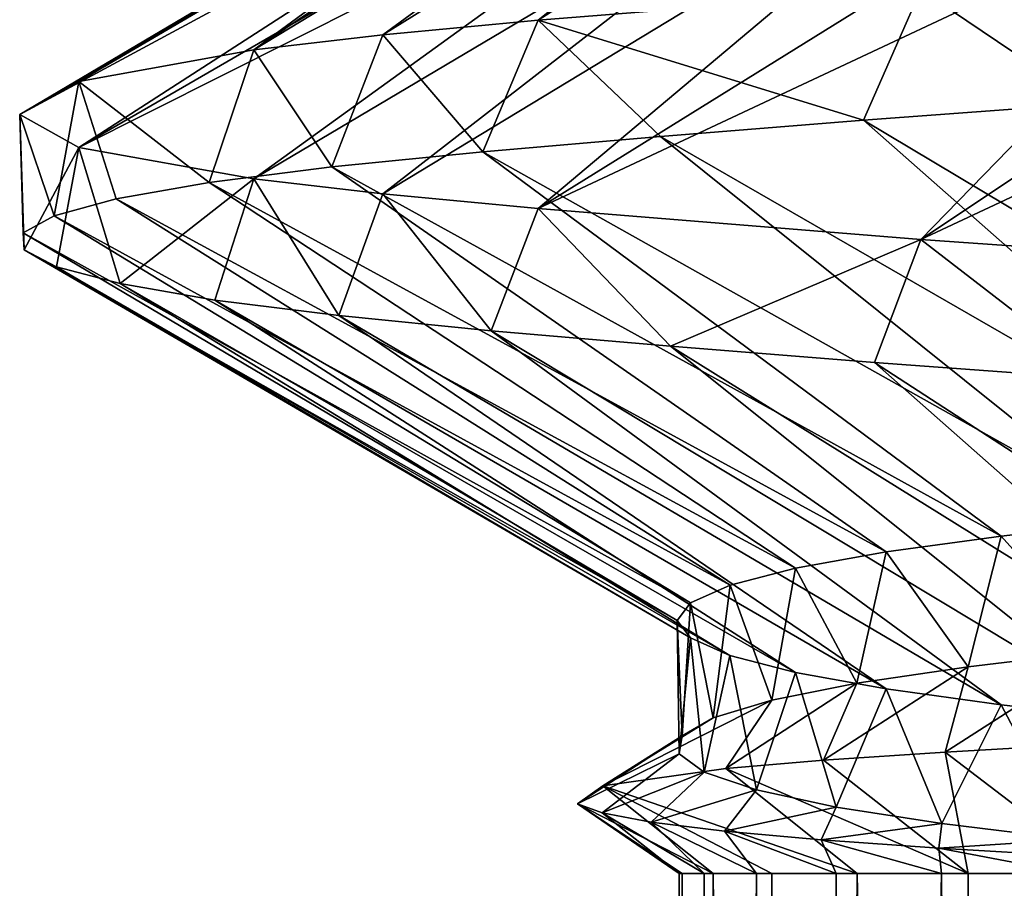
# Model space of a CAD drawing. Header units: inches. Extents: x -4.64 to 4.64, y -1.42 to 0.49.
# Tile 573 of 608: x 4.155 to 4.1854, y 0.2415 to 0.2684. Entities that reach past the tile are written whole.
import ezdxf

# ---------------------------------------------------------------- set-up
doc = ezdxf.new("R2010")
doc.units = ezdxf.units.IN
doc.header["$LTSCALE"] = 65.185185
doc.header["$MEASUREMENT"] = 0
for name, color, linetype in [('108', 7, 'CONTINUOUS'), ('109', 7, 'CONTINUOUS'), ('112', 7, 'CONTINUOUS'), ('114', 7, 'CONTINUOUS'), ('277', 7, 'CONTINUOUS'), ('362', 7, 'CONTINUOUS'), ('363', 7, 'CONTINUOUS'), ('366', 7, 'CONTINUOUS'), ('368', 7, 'CONTINUOUS'), ('514', 7, 'CONTINUOUS')]:
    doc.layers.add(name, color=color, linetype=linetype)

msp = doc.modelspace()

# ---------------------------------------------------------------- linework, layer by layer
at = {"layer": '108', "color": 7, "linetype": 'CONTINUOUS', "true_color": 0x969696}
for points in [[(4.182822, 0.269297, 8.692173), (4.195651, 0.266297, 8.702918), (4.197219, 0.270304, 8.703988), (4.182822, 0.269297, 8.692173)], [(4.17101, 0.268344, 8.677779), (4.181057, 0.265258, 8.690359), (4.182822, 0.269297, 8.692173), (4.17101, 0.268344, 8.677779)], [(4.181057, 0.265258, 8.690359), (4.188033, 0.265773, 8.697007), (4.182822, 0.269297, 8.692173), (4.181057, 0.265258, 8.690359)], [(4.188033, 0.265773, 8.697007), (4.195651, 0.266297, 8.702918), (4.182822, 0.269297, 8.692173), (4.188033, 0.265773, 8.697007)], [(4.166217, 0.267891, 8.669782), (4.169296, 0.264283, 8.675119), (4.17101, 0.268344, 8.677779), (4.166217, 0.267891, 8.669782)], [(4.169296, 0.264283, 8.675119), (4.174787, 0.264759, 8.683034), (4.17101, 0.268344, 8.677779), (4.169296, 0.264283, 8.675119)], [(4.174787, 0.264759, 8.683034), (4.181057, 0.265258, 8.690359), (4.17101, 0.268344, 8.677779), (4.174787, 0.264759, 8.683034)], [(4.162234, 0.267431, 8.66136), (4.164633, 0.263814, 8.666682), (4.166217, 0.267891, 8.669782), (4.162234, 0.267431, 8.66136)], [(4.164633, 0.263814, 8.666682), (4.169296, 0.264283, 8.675119), (4.166217, 0.267891, 8.669782), (4.164633, 0.263814, 8.666682)], [(4.156826, 0.266452, 8.643537), (4.16085, 0.263332, 8.657821), (4.162234, 0.267431, 8.66136), (4.156826, 0.266452, 8.643537)], [(4.16085, 0.263332, 8.657821), (4.164633, 0.263814, 8.666682), (4.162234, 0.267431, 8.66136), (4.16085, 0.263332, 8.657821)], [(4.155, 0.265438, 8.625001), (4.156062, 0.26231, 8.639167), (4.156826, 0.266452, 8.643537), (4.155, 0.265438, 8.625001)], [(4.156062, 0.26231, 8.639167), (4.157982, 0.262826, 8.648615), (4.156826, 0.266452, 8.643537), (4.156062, 0.26231, 8.639167)], [(4.157982, 0.262826, 8.648615), (4.16085, 0.263332, 8.657821), (4.156826, 0.266452, 8.643537), (4.157982, 0.262826, 8.648615)], [(4.15511, 0.261783, 8.629574), (4.156062, 0.26231, 8.639167), (4.155, 0.265438, 8.625001), (4.15511, 0.261783, 8.629574)], [(4.155135, 0.261255, 8.619933), (4.15511, 0.261783, 8.629574), (4.155, 0.265438, 8.625001), (4.155135, 0.261255, 8.619933)], [(4.156826, 0.26442, 8.606465), (4.155135, 0.261255, 8.619933), (4.155, 0.265438, 8.625001), (4.156826, 0.26442, 8.606465)], [(4.156137, 0.260731, 8.610349), (4.155135, 0.261255, 8.619933), (4.156826, 0.26442, 8.606465), (4.156137, 0.260731, 8.610349)], [(4.158105, 0.260211, 8.60091), (4.156137, 0.260731, 8.610349), (4.156826, 0.26442, 8.606465), (4.158105, 0.260211, 8.60091)], [(4.162234, 0.263444, 8.58864), (4.158105, 0.260211, 8.60091), (4.156826, 0.26442, 8.606465), (4.162234, 0.263444, 8.58864)], [(4.16102, 0.259706, 8.591721), (4.158105, 0.260211, 8.60091), (4.162234, 0.263444, 8.58864), (4.16102, 0.259706, 8.591721)], [(4.164851, 0.259223, 8.582874), (4.16102, 0.259706, 8.591721), (4.162234, 0.263444, 8.58864), (4.164851, 0.259223, 8.582874)], [(4.166217, 0.262984, 8.580217), (4.164851, 0.259223, 8.582874), (4.162234, 0.263444, 8.58864), (4.166217, 0.262984, 8.580217)], [(4.169554, 0.258755, 8.574469), (4.164851, 0.259223, 8.582874), (4.166217, 0.262984, 8.580217), (4.169554, 0.258755, 8.574469)], [(4.171011, 0.262531, 8.57222), (4.169554, 0.258755, 8.574469), (4.166217, 0.262984, 8.580217), (4.171011, 0.262531, 8.57222)], [(4.175089, 0.258278, 8.566576), (4.169554, 0.258755, 8.574469), (4.171011, 0.262531, 8.57222), (4.175089, 0.258278, 8.566576)], [(4.182823, 0.261577, 8.557827), (4.175089, 0.258278, 8.566576), (4.171011, 0.262531, 8.57222), (4.182823, 0.261577, 8.557827)], [(4.181394, 0.257779, 8.559287), (4.175089, 0.258278, 8.566576), (4.182823, 0.261577, 8.557827), (4.181394, 0.257779, 8.559287)], [(4.188408, 0.257266, 8.552672), (4.181394, 0.257779, 8.559287), (4.182823, 0.261577, 8.557827), (4.188408, 0.257266, 8.552672)], [(4.19722, 0.260568, 8.546011), (4.188408, 0.257266, 8.552672), (4.182823, 0.261577, 8.557827), (4.19722, 0.260568, 8.546011)]]:
    msp.add_3dface(points, dxfattribs=at)
at = {"layer": '109', "color": 7, "linetype": 'CONTINUOUS', "true_color": 0x969696}
for points in [[(4.188026, 0.246, 8.676241), (4.183572, 0.245741, 8.669661), (4.188478, 0.242, 8.667374), (4.188026, 0.246, 8.676241)], [(4.183572, 0.245741, 8.669661), (4.179819, 0.245493, 8.662752), (4.184287, 0.242, 8.660529), (4.183572, 0.245741, 8.669661)], [(4.188478, 0.242, 8.667374), (4.183572, 0.245741, 8.669661), (4.184287, 0.242, 8.660529), (4.188478, 0.242, 8.667374)], [(4.179819, 0.245493, 8.662752), (4.176799, 0.245241, 8.655579), (4.184287, 0.242, 8.660529), (4.179819, 0.245493, 8.662752)], [(4.176799, 0.245241, 8.655579), (4.173002, 0.244708, 8.640643), (4.180854, 0.242, 8.653272), (4.176799, 0.245241, 8.655579)], [(4.184287, 0.242, 8.660529), (4.176799, 0.245241, 8.655579), (4.180854, 0.242, 8.653272), (4.184287, 0.242, 8.660529)], [(4.173002, 0.244708, 8.640643), (4.172226, 0.244151, 8.625267), (4.176414, 0.242, 8.637869), (4.173002, 0.244708, 8.640643)], [(4.180854, 0.242, 8.653272), (4.173002, 0.244708, 8.640643), (4.17822, 0.242, 8.645689), (4.180854, 0.242, 8.653272)], [(4.17822, 0.242, 8.645689), (4.173002, 0.244708, 8.640643), (4.176414, 0.242, 8.637869), (4.17822, 0.242, 8.645689)], [(4.172226, 0.244151, 8.625267), (4.172983, 0.243868, 8.617616), (4.175363, 0.242, 8.62187), (4.172226, 0.244151, 8.625267)], [(4.176414, 0.242, 8.637869), (4.172226, 0.244151, 8.625267), (4.175458, 0.242, 8.629896), (4.176414, 0.242, 8.637869)], [(4.175458, 0.242, 8.629896), (4.172226, 0.244151, 8.625267), (4.175363, 0.242, 8.62187), (4.175458, 0.242, 8.629896)], [(4.172983, 0.243868, 8.617616), (4.174496, 0.243586, 8.610061), (4.17613, 0.242, 8.613877), (4.172983, 0.243868, 8.617616)], [(4.175363, 0.242, 8.62187), (4.172983, 0.243868, 8.617616), (4.17613, 0.242, 8.613877), (4.175363, 0.242, 8.62187)], [(4.174496, 0.243586, 8.610061), (4.176762, 0.243308, 8.602658), (4.177749, 0.242, 8.606018), (4.174496, 0.243586, 8.610061)], [(4.17613, 0.242, 8.613877), (4.174496, 0.243586, 8.610061), (4.177749, 0.242, 8.606018), (4.17613, 0.242, 8.613877)], [(4.176762, 0.243308, 8.602658), (4.179748, 0.243037, 8.59553), (4.180204, 0.242, 8.598372), (4.176762, 0.243308, 8.602658)], [(4.177749, 0.242, 8.606018), (4.176762, 0.243308, 8.602658), (4.180204, 0.242, 8.598372), (4.177749, 0.242, 8.606018)], [(4.179748, 0.243037, 8.59553), (4.183379, 0.242779, 8.588811), (4.183464, 0.242, 8.591038), (4.179748, 0.243037, 8.59553)], [(4.180204, 0.242, 8.598372), (4.179748, 0.243037, 8.59553), (4.183464, 0.242, 8.591038), (4.180204, 0.242, 8.598372)], [(4.183379, 0.242779, 8.588811), (4.187607, 0.242527, 8.582567), (4.187494, 0.242, 8.584092), (4.183379, 0.242779, 8.588811)], [(4.183464, 0.242, 8.591038), (4.183379, 0.242779, 8.588811), (4.187494, 0.242, 8.584092), (4.183464, 0.242, 8.591038)]]:
    msp.add_3dface(points, dxfattribs=at)
at = {"layer": '112', "color": 7, "linetype": 'CONTINUOUS', "true_color": 0x969696}
for points in [[(4.17101, 0.268344, 8.677779), (4.182822, 0.269297, 8.692173), (4.189558, 0.280247, 8.6689), (4.17101, 0.268344, 8.677779)], [(4.185303, 0.27976, 8.662347), (4.17101, 0.268344, 8.677779), (4.189558, 0.280247, 8.6689), (4.185303, 0.27976, 8.662347)], [(4.166217, 0.267891, 8.669782), (4.17101, 0.268344, 8.677779), (4.185303, 0.27976, 8.662347), (4.166217, 0.267891, 8.669782)], [(4.181753, 0.279274, 8.655378), (4.166217, 0.267891, 8.669782), (4.185303, 0.27976, 8.662347), (4.181753, 0.279274, 8.655378)], [(4.162234, 0.267431, 8.66136), (4.166217, 0.267891, 8.669782), (4.181753, 0.279274, 8.655378), (4.162234, 0.267431, 8.66136)], [(4.178952, 0.278766, 8.648081), (4.162234, 0.267431, 8.66136), (4.181753, 0.279274, 8.655378), (4.178952, 0.278766, 8.648081)], [(4.176929, 0.278237, 8.640527), (4.162234, 0.267431, 8.66136), (4.178952, 0.278766, 8.648081), (4.176929, 0.278237, 8.640527)], [(4.156826, 0.266452, 8.643537), (4.162234, 0.267431, 8.66136), (4.176929, 0.278237, 8.640527), (4.156826, 0.266452, 8.643537)], [(4.175706, 0.277698, 8.632805), (4.156826, 0.266452, 8.643537), (4.176929, 0.278237, 8.640527), (4.175706, 0.277698, 8.632805)], [(4.155, 0.265438, 8.625001), (4.156826, 0.266452, 8.643537), (4.175706, 0.277698, 8.632805), (4.155, 0.265438, 8.625001)], [(4.175297, 0.277156, 8.624994), (4.155, 0.265438, 8.625001), (4.175706, 0.277698, 8.632805), (4.175297, 0.277156, 8.624994)], [(4.175708, 0.27661, 8.617184), (4.155, 0.265438, 8.625001), (4.175297, 0.277156, 8.624994), (4.175708, 0.27661, 8.617184)], [(4.156826, 0.26442, 8.606465), (4.155, 0.265438, 8.625001), (4.175708, 0.27661, 8.617184), (4.156826, 0.26442, 8.606465)], [(4.176931, 0.276072, 8.609462), (4.156826, 0.26442, 8.606465), (4.175708, 0.27661, 8.617184), (4.176931, 0.276072, 8.609462)], [(4.178956, 0.275546, 8.60191), (4.156826, 0.26442, 8.606465), (4.176931, 0.276072, 8.609462), (4.178956, 0.275546, 8.60191)], [(4.162234, 0.263444, 8.58864), (4.156826, 0.26442, 8.606465), (4.178956, 0.275546, 8.60191), (4.162234, 0.263444, 8.58864)], [(4.181757, 0.275039, 8.594613), (4.162234, 0.263444, 8.58864), (4.178956, 0.275546, 8.60191), (4.181757, 0.275039, 8.594613)], [(4.166217, 0.262984, 8.580217), (4.162234, 0.263444, 8.58864), (4.181757, 0.275039, 8.594613), (4.166217, 0.262984, 8.580217)], [(4.185307, 0.274552, 8.587646), (4.166217, 0.262984, 8.580217), (4.181757, 0.275039, 8.594613), (4.185307, 0.274552, 8.587646)], [(4.171011, 0.262531, 8.57222), (4.166217, 0.262984, 8.580217), (4.185307, 0.274552, 8.587646), (4.171011, 0.262531, 8.57222)], [(4.189562, 0.274066, 8.581094), (4.171011, 0.262531, 8.57222), (4.185307, 0.274552, 8.587646), (4.189562, 0.274066, 8.581094)], [(4.194483, 0.273558, 8.575016), (4.171011, 0.262531, 8.57222), (4.189562, 0.274066, 8.581094), (4.194483, 0.273558, 8.575016)], [(4.182823, 0.261577, 8.557827), (4.171011, 0.262531, 8.57222), (4.194483, 0.273558, 8.575016), (4.182823, 0.261577, 8.557827)], [(4.200011, 0.27303, 8.569488), (4.182823, 0.261577, 8.557827), (4.194483, 0.273558, 8.575016), (4.200011, 0.27303, 8.569488)], [(4.20609, 0.27249, 8.564565), (4.182823, 0.261577, 8.557827), (4.200011, 0.27303, 8.569488), (4.20609, 0.27249, 8.564565)], [(4.19722, 0.260568, 8.546011), (4.182823, 0.261577, 8.557827), (4.20609, 0.27249, 8.564565), (4.19722, 0.260568, 8.546011)], [(4.183572, 0.245741, 8.669661), (4.188026, 0.246, 8.676241), (4.188472, 0.248878, 8.667364), (4.183572, 0.245741, 8.669661)], [(4.184284, 0.248382, 8.660523), (4.183572, 0.245741, 8.669661), (4.188472, 0.248878, 8.667364), (4.184284, 0.248382, 8.660523)], [(4.179819, 0.245493, 8.662752), (4.183572, 0.245741, 8.669661), (4.184284, 0.248382, 8.660523), (4.179819, 0.245493, 8.662752)], [(4.180851, 0.247877, 8.653266), (4.179819, 0.245493, 8.662752), (4.184284, 0.248382, 8.660523), (4.180851, 0.247877, 8.653266)], [(4.176799, 0.245241, 8.655579), (4.179819, 0.245493, 8.662752), (4.180851, 0.247877, 8.653266), (4.176799, 0.245241, 8.655579)], [(4.178218, 0.247348, 8.645684), (4.176799, 0.245241, 8.655579), (4.180851, 0.247877, 8.653266), (4.178218, 0.247348, 8.645684)], [(4.173002, 0.244708, 8.640643), (4.176799, 0.245241, 8.655579), (4.178218, 0.247348, 8.645684), (4.173002, 0.244708, 8.640643)], [(4.176413, 0.246801, 8.637863), (4.173002, 0.244708, 8.640643), (4.178218, 0.247348, 8.645684), (4.176413, 0.246801, 8.637863)], [(4.175458, 0.246246, 8.629889), (4.173002, 0.244708, 8.640643), (4.176413, 0.246801, 8.637863), (4.175458, 0.246246, 8.629889)], [(4.172226, 0.244151, 8.625267), (4.173002, 0.244708, 8.640643), (4.175458, 0.246246, 8.629889), (4.172226, 0.244151, 8.625267)], [(4.175363, 0.245687, 8.621861), (4.172226, 0.244151, 8.625267), (4.175458, 0.246246, 8.629889), (4.175363, 0.245687, 8.621861)], [(4.172983, 0.243868, 8.617616), (4.172226, 0.244151, 8.625267), (4.175363, 0.245687, 8.621861), (4.172983, 0.243868, 8.617616)], [(4.176132, 0.245129, 8.613866), (4.172983, 0.243868, 8.617616), (4.175363, 0.245687, 8.621861), (4.176132, 0.245129, 8.613866)], [(4.174496, 0.243586, 8.610061), (4.172983, 0.243868, 8.617616), (4.176132, 0.245129, 8.613866), (4.174496, 0.243586, 8.610061)], [(4.177752, 0.244582, 8.606008), (4.174496, 0.243586, 8.610061), (4.176132, 0.245129, 8.613866), (4.177752, 0.244582, 8.606008)], [(4.176762, 0.243308, 8.602658), (4.174496, 0.243586, 8.610061), (4.177752, 0.244582, 8.606008), (4.176762, 0.243308, 8.602658)], [(4.180208, 0.244049, 8.598364), (4.176762, 0.243308, 8.602658), (4.177752, 0.244582, 8.606008), (4.180208, 0.244049, 8.598364)], [(4.179748, 0.243037, 8.59553), (4.176762, 0.243308, 8.602658), (4.180208, 0.244049, 8.598364), (4.179748, 0.243037, 8.59553)], [(4.183467, 0.24354, 8.591032), (4.179748, 0.243037, 8.59553), (4.180208, 0.244049, 8.598364), (4.183467, 0.24354, 8.591032)], [(4.183379, 0.242779, 8.588811), (4.179748, 0.243037, 8.59553), (4.183467, 0.24354, 8.591032), (4.183379, 0.242779, 8.588811)], [(4.187495, 0.243044, 8.58409), (4.183379, 0.242779, 8.588811), (4.183467, 0.24354, 8.591032), (4.187495, 0.243044, 8.58409)], [(4.187607, 0.242527, 8.582567), (4.183379, 0.242779, 8.588811), (4.187495, 0.243044, 8.58409), (4.187607, 0.242527, 8.582567)]]:
    msp.add_3dface(points, dxfattribs=at)
at = {"layer": '114', "color": 7, "linetype": 'CONTINUOUS', "true_color": 0x969696}
for points in [[(4.188033, 0.265773, 8.697007), (4.181057, 0.265258, 8.690359), (4.200011, 0.253939, 8.680512), (4.188033, 0.265773, 8.697007)], [(4.181057, 0.265258, 8.690359), (4.174787, 0.264759, 8.683034), (4.194483, 0.253411, 8.674984), (4.181057, 0.265258, 8.690359)], [(4.200011, 0.253939, 8.680512), (4.181057, 0.265258, 8.690359), (4.194483, 0.253411, 8.674984), (4.200011, 0.253939, 8.680512)], [(4.174787, 0.264759, 8.683034), (4.169296, 0.264283, 8.675119), (4.189562, 0.252903, 8.668906), (4.174787, 0.264759, 8.683034)], [(4.194483, 0.253411, 8.674984), (4.174787, 0.264759, 8.683034), (4.189562, 0.252903, 8.668906), (4.194483, 0.253411, 8.674984)], [(4.169296, 0.264283, 8.675119), (4.164633, 0.263814, 8.666682), (4.185307, 0.252417, 8.662354), (4.169296, 0.264283, 8.675119)], [(4.189562, 0.252903, 8.668906), (4.169296, 0.264283, 8.675119), (4.185307, 0.252417, 8.662354), (4.189562, 0.252903, 8.668906)], [(4.164633, 0.263814, 8.666682), (4.16085, 0.263332, 8.657821), (4.181757, 0.25193, 8.655387), (4.164633, 0.263814, 8.666682)], [(4.185307, 0.252417, 8.662354), (4.164633, 0.263814, 8.666682), (4.181757, 0.25193, 8.655387), (4.185307, 0.252417, 8.662354)], [(4.16085, 0.263332, 8.657821), (4.157982, 0.262826, 8.648615), (4.178956, 0.251423, 8.64809), (4.16085, 0.263332, 8.657821)], [(4.181757, 0.25193, 8.655387), (4.16085, 0.263332, 8.657821), (4.178956, 0.251423, 8.64809), (4.181757, 0.25193, 8.655387)], [(4.157982, 0.262826, 8.648615), (4.156062, 0.26231, 8.639167), (4.176931, 0.250896, 8.640538), (4.157982, 0.262826, 8.648615)], [(4.178956, 0.251423, 8.64809), (4.157982, 0.262826, 8.648615), (4.176931, 0.250896, 8.640538), (4.178956, 0.251423, 8.64809)], [(4.156062, 0.26231, 8.639167), (4.15511, 0.261783, 8.629574), (4.175708, 0.250359, 8.632816), (4.156062, 0.26231, 8.639167)], [(4.176931, 0.250896, 8.640538), (4.156062, 0.26231, 8.639167), (4.175708, 0.250359, 8.632816), (4.176931, 0.250896, 8.640538)], [(4.15511, 0.261783, 8.629574), (4.155135, 0.261255, 8.619933), (4.175297, 0.249813, 8.625006), (4.15511, 0.261783, 8.629574)], [(4.175708, 0.250359, 8.632816), (4.15511, 0.261783, 8.629574), (4.175297, 0.249813, 8.625006), (4.175708, 0.250359, 8.632816)], [(4.155135, 0.261255, 8.619933), (4.156137, 0.260731, 8.610349), (4.175706, 0.24927, 8.617195), (4.155135, 0.261255, 8.619933)], [(4.175297, 0.249813, 8.625006), (4.155135, 0.261255, 8.619933), (4.175706, 0.24927, 8.617195), (4.175297, 0.249813, 8.625006)], [(4.156137, 0.260731, 8.610349), (4.158105, 0.260211, 8.60091), (4.176929, 0.248731, 8.609473), (4.156137, 0.260731, 8.610349)], [(4.175706, 0.24927, 8.617195), (4.156137, 0.260731, 8.610349), (4.176929, 0.248731, 8.609473), (4.175706, 0.24927, 8.617195)], [(4.158105, 0.260211, 8.60091), (4.16102, 0.259706, 8.591721), (4.178952, 0.248203, 8.601919), (4.158105, 0.260211, 8.60091)], [(4.176929, 0.248731, 8.609473), (4.158105, 0.260211, 8.60091), (4.178952, 0.248203, 8.601919), (4.176929, 0.248731, 8.609473)], [(4.16102, 0.259706, 8.591721), (4.164851, 0.259223, 8.582874), (4.181753, 0.247695, 8.594622), (4.16102, 0.259706, 8.591721)], [(4.178952, 0.248203, 8.601919), (4.16102, 0.259706, 8.591721), (4.181753, 0.247695, 8.594622), (4.178952, 0.248203, 8.601919)], [(4.164851, 0.259223, 8.582874), (4.169554, 0.258755, 8.574469), (4.185303, 0.247209, 8.587653), (4.164851, 0.259223, 8.582874)], [(4.181753, 0.247695, 8.594622), (4.164851, 0.259223, 8.582874), (4.185303, 0.247209, 8.587653), (4.181753, 0.247695, 8.594622)], [(4.169554, 0.258755, 8.574469), (4.175089, 0.258278, 8.566576), (4.189558, 0.246722, 8.5811), (4.169554, 0.258755, 8.574469)], [(4.185303, 0.247209, 8.587653), (4.169554, 0.258755, 8.574469), (4.189558, 0.246722, 8.5811), (4.185303, 0.247209, 8.587653)], [(4.175089, 0.258278, 8.566576), (4.181394, 0.257779, 8.559287), (4.19448, 0.246215, 8.57502), (4.175089, 0.258278, 8.566576)], [(4.189558, 0.246722, 8.5811), (4.175089, 0.258278, 8.566576), (4.19448, 0.246215, 8.57502), (4.189558, 0.246722, 8.5811)], [(4.181394, 0.257779, 8.559287), (4.188408, 0.257266, 8.552672), (4.200008, 0.245688, 8.569491), (4.181394, 0.257779, 8.559287)], [(4.19448, 0.246215, 8.57502), (4.181394, 0.257779, 8.559287), (4.200008, 0.245688, 8.569491), (4.19448, 0.246215, 8.57502)]]:
    msp.add_3dface(points, dxfattribs=at)
at = {"layer": '277', "color": 7, "linetype": 'CONTINUOUS', "true_color": 0x969696}
for points in [[(4.188472, 0.248878, 8.667364), (4.189562, 0.252903, 8.668906), (4.185307, 0.252417, 8.662354), (4.188472, 0.248878, 8.667364)], [(4.184284, 0.248382, 8.660523), (4.185307, 0.252417, 8.662354), (4.181757, 0.25193, 8.655387), (4.184284, 0.248382, 8.660523)], [(4.184284, 0.248382, 8.660523), (4.188472, 0.248878, 8.667364), (4.185307, 0.252417, 8.662354), (4.184284, 0.248382, 8.660523)], [(4.180851, 0.247877, 8.653266), (4.181757, 0.25193, 8.655387), (4.178956, 0.251423, 8.64809), (4.180851, 0.247877, 8.653266)], [(4.180851, 0.247877, 8.653266), (4.184284, 0.248382, 8.660523), (4.181757, 0.25193, 8.655387), (4.180851, 0.247877, 8.653266)], [(4.178218, 0.247348, 8.645684), (4.178956, 0.251423, 8.64809), (4.176931, 0.250896, 8.640538), (4.178218, 0.247348, 8.645684)], [(4.178218, 0.247348, 8.645684), (4.180851, 0.247877, 8.653266), (4.178956, 0.251423, 8.64809), (4.178218, 0.247348, 8.645684)], [(4.176413, 0.246801, 8.637863), (4.176931, 0.250896, 8.640538), (4.175708, 0.250359, 8.632816), (4.176413, 0.246801, 8.637863)], [(4.176413, 0.246801, 8.637863), (4.178218, 0.247348, 8.645684), (4.176931, 0.250896, 8.640538), (4.176413, 0.246801, 8.637863)], [(4.175458, 0.246246, 8.629889), (4.175708, 0.250359, 8.632816), (4.175297, 0.249813, 8.625006), (4.175458, 0.246246, 8.629889)], [(4.175458, 0.246246, 8.629889), (4.176413, 0.246801, 8.637863), (4.175708, 0.250359, 8.632816), (4.175458, 0.246246, 8.629889)], [(4.175363, 0.245687, 8.621861), (4.175458, 0.246246, 8.629889), (4.175297, 0.249813, 8.625006), (4.175363, 0.245687, 8.621861)], [(4.175363, 0.245687, 8.621861), (4.175297, 0.249813, 8.625006), (4.175706, 0.24927, 8.617195), (4.175363, 0.245687, 8.621861)], [(4.176132, 0.245129, 8.613866), (4.175363, 0.245687, 8.621861), (4.175706, 0.24927, 8.617195), (4.176132, 0.245129, 8.613866)], [(4.176132, 0.245129, 8.613866), (4.175706, 0.24927, 8.617195), (4.176929, 0.248731, 8.609473), (4.176132, 0.245129, 8.613866)], [(4.177752, 0.244582, 8.606008), (4.176132, 0.245129, 8.613866), (4.176929, 0.248731, 8.609473), (4.177752, 0.244582, 8.606008)], [(4.177752, 0.244582, 8.606008), (4.176929, 0.248731, 8.609473), (4.178952, 0.248203, 8.601919), (4.177752, 0.244582, 8.606008)], [(4.180208, 0.244049, 8.598364), (4.177752, 0.244582, 8.606008), (4.178952, 0.248203, 8.601919), (4.180208, 0.244049, 8.598364)], [(4.180208, 0.244049, 8.598364), (4.178952, 0.248203, 8.601919), (4.181753, 0.247695, 8.594622), (4.180208, 0.244049, 8.598364)], [(4.183467, 0.24354, 8.591032), (4.180208, 0.244049, 8.598364), (4.181753, 0.247695, 8.594622), (4.183467, 0.24354, 8.591032)], [(4.183467, 0.24354, 8.591032), (4.181753, 0.247695, 8.594622), (4.185303, 0.247209, 8.587653), (4.183467, 0.24354, 8.591032)], [(4.187495, 0.243044, 8.58409), (4.183467, 0.24354, 8.591032), (4.185303, 0.247209, 8.587653), (4.187495, 0.243044, 8.58409)], [(4.187495, 0.243044, 8.58409), (4.185303, 0.247209, 8.587653), (4.189558, 0.246722, 8.5811), (4.187495, 0.243044, 8.58409)], [(4.175707, 0, 8.617191), (4.175707, 0, 8.632809), (4.175363, 0.242, 8.62187), (4.175707, 0, 8.617191)], [(4.175707, 0, 8.617191), (4.175363, 0.242, 8.62187), (4.17613, 0.242, 8.613877), (4.175707, 0, 8.617191)], [(4.175707, 0, 8.632809), (4.175458, 0.242, 8.629896), (4.175363, 0.242, 8.62187), (4.175707, 0, 8.632809)], [(4.175707, 0, 8.632809), (4.176414, 0.242, 8.637869), (4.175458, 0.242, 8.629896), (4.175707, 0, 8.632809)], [(4.178954, 0, 8.601916), (4.175707, 0, 8.617191), (4.177749, 0.242, 8.606018), (4.178954, 0, 8.601916)], [(4.175707, 0, 8.617191), (4.17613, 0.242, 8.613877), (4.177749, 0.242, 8.606018), (4.175707, 0, 8.617191)], [(4.175707, 0, 8.632809), (4.178954, 0, 8.648084), (4.176414, 0.242, 8.637869), (4.175707, 0, 8.632809)], [(4.178954, 0, 8.648084), (4.17822, 0.242, 8.645689), (4.176414, 0.242, 8.637869), (4.178954, 0, 8.648084)], [(4.178954, 0, 8.601916), (4.177749, 0.242, 8.606018), (4.180204, 0.242, 8.598372), (4.178954, 0, 8.601916)], [(4.178954, 0, 8.648084), (4.180854, 0.242, 8.653272), (4.17822, 0.242, 8.645689), (4.178954, 0, 8.648084)], [(4.185306, 0, 8.587649), (4.178954, 0, 8.601916), (4.183464, 0.242, 8.591038), (4.185306, 0, 8.587649)], [(4.178954, 0, 8.601916), (4.180204, 0.242, 8.598372), (4.183464, 0.242, 8.591038), (4.178954, 0, 8.601916)], [(4.178954, 0, 8.648084), (4.185306, 0, 8.662351), (4.180854, 0.242, 8.653272), (4.178954, 0, 8.648084)], [(4.185306, 0, 8.662351), (4.184287, 0.242, 8.660529), (4.180854, 0.242, 8.653272), (4.185306, 0, 8.662351)], [(4.185306, 0, 8.587649), (4.183464, 0.242, 8.591038), (4.187494, 0.242, 8.584092), (4.185306, 0, 8.587649)], [(4.185306, 0, 8.662351), (4.188478, 0.242, 8.667374), (4.184287, 0.242, 8.660529), (4.185306, 0, 8.662351)], [(4.194485, 0, 8.575014), (4.185306, 0, 8.587649), (4.192244, 0.242, 8.577622), (4.194485, 0, 8.575014)], [(4.185306, 0, 8.587649), (4.187494, 0.242, 8.584092), (4.192244, 0.242, 8.577622), (4.185306, 0, 8.587649)], [(4.185306, 0, 8.662351), (4.194485, 0, 8.674986), (4.188478, 0.242, 8.667374), (4.185306, 0, 8.662351)]]:
    msp.add_3dface(points, dxfattribs=at)
at = {"layer": '362', "color": 7, "linetype": 'CONTINUOUS', "true_color": 0x969696}
for points in [[(4.182822, 0.269297, -8.557827), (4.195651, 0.266297, -8.547082), (4.197219, 0.270304, -8.546012), (4.182822, 0.269297, -8.557827)], [(4.17101, 0.268344, -8.572221), (4.181057, 0.265258, -8.559641), (4.182822, 0.269297, -8.557827), (4.17101, 0.268344, -8.572221)], [(4.181057, 0.265258, -8.559641), (4.188033, 0.265773, -8.552993), (4.182822, 0.269297, -8.557827), (4.181057, 0.265258, -8.559641)], [(4.188033, 0.265773, -8.552993), (4.195651, 0.266297, -8.547082), (4.182822, 0.269297, -8.557827), (4.188033, 0.265773, -8.552993)], [(4.166217, 0.267891, -8.580218), (4.169296, 0.264283, -8.574881), (4.17101, 0.268344, -8.572221), (4.166217, 0.267891, -8.580218)], [(4.169296, 0.264283, -8.574881), (4.174787, 0.264759, -8.566966), (4.17101, 0.268344, -8.572221), (4.169296, 0.264283, -8.574881)], [(4.174787, 0.264759, -8.566966), (4.181057, 0.265258, -8.559641), (4.17101, 0.268344, -8.572221), (4.174787, 0.264759, -8.566966)], [(4.162234, 0.267431, -8.58864), (4.164633, 0.263814, -8.583318), (4.166217, 0.267891, -8.580218), (4.162234, 0.267431, -8.58864)], [(4.164633, 0.263814, -8.583318), (4.169296, 0.264283, -8.574881), (4.166217, 0.267891, -8.580218), (4.164633, 0.263814, -8.583318)], [(4.156826, 0.266452, -8.606463), (4.16085, 0.263332, -8.592179), (4.162234, 0.267431, -8.58864), (4.156826, 0.266452, -8.606463)], [(4.16085, 0.263332, -8.592179), (4.164633, 0.263814, -8.583318), (4.162234, 0.267431, -8.58864), (4.16085, 0.263332, -8.592179)], [(4.155, 0.265438, -8.624999), (4.156062, 0.26231, -8.610833), (4.156826, 0.266452, -8.606463), (4.155, 0.265438, -8.624999)], [(4.156062, 0.26231, -8.610833), (4.157982, 0.262826, -8.601385), (4.156826, 0.266452, -8.606463), (4.156062, 0.26231, -8.610833)], [(4.157982, 0.262826, -8.601385), (4.16085, 0.263332, -8.592179), (4.156826, 0.266452, -8.606463), (4.157982, 0.262826, -8.601385)], [(4.15511, 0.261783, -8.620426), (4.156062, 0.26231, -8.610833), (4.155, 0.265438, -8.624999), (4.15511, 0.261783, -8.620426)], [(4.155135, 0.261255, -8.630067), (4.15511, 0.261783, -8.620426), (4.155, 0.265438, -8.624999), (4.155135, 0.261255, -8.630067)], [(4.156826, 0.26442, -8.643535), (4.155135, 0.261255, -8.630067), (4.155, 0.265438, -8.624999), (4.156826, 0.26442, -8.643535)], [(4.156137, 0.260731, -8.639651), (4.155135, 0.261255, -8.630067), (4.156826, 0.26442, -8.643535), (4.156137, 0.260731, -8.639651)], [(4.158105, 0.260211, -8.64909), (4.156137, 0.260731, -8.639651), (4.156826, 0.26442, -8.643535), (4.158105, 0.260211, -8.64909)], [(4.162234, 0.263444, -8.66136), (4.158105, 0.260211, -8.64909), (4.156826, 0.26442, -8.643535), (4.162234, 0.263444, -8.66136)], [(4.16102, 0.259706, -8.658279), (4.158105, 0.260211, -8.64909), (4.162234, 0.263444, -8.66136), (4.16102, 0.259706, -8.658279)], [(4.164851, 0.259223, -8.667126), (4.16102, 0.259706, -8.658279), (4.162234, 0.263444, -8.66136), (4.164851, 0.259223, -8.667126)], [(4.166217, 0.262984, -8.669783), (4.164851, 0.259223, -8.667126), (4.162234, 0.263444, -8.66136), (4.166217, 0.262984, -8.669783)], [(4.169554, 0.258755, -8.675531), (4.164851, 0.259223, -8.667126), (4.166217, 0.262984, -8.669783), (4.169554, 0.258755, -8.675531)], [(4.171011, 0.262531, -8.67778), (4.169554, 0.258755, -8.675531), (4.166217, 0.262984, -8.669783), (4.171011, 0.262531, -8.67778)], [(4.175089, 0.258278, -8.683424), (4.169554, 0.258755, -8.675531), (4.171011, 0.262531, -8.67778), (4.175089, 0.258278, -8.683424)], [(4.182823, 0.261577, -8.692173), (4.175089, 0.258278, -8.683424), (4.171011, 0.262531, -8.67778), (4.182823, 0.261577, -8.692173)], [(4.181394, 0.257779, -8.690713), (4.175089, 0.258278, -8.683424), (4.182823, 0.261577, -8.692173), (4.181394, 0.257779, -8.690713)], [(4.188408, 0.257266, -8.697328), (4.181394, 0.257779, -8.690713), (4.182823, 0.261577, -8.692173), (4.188408, 0.257266, -8.697328)], [(4.19722, 0.260568, -8.703989), (4.188408, 0.257266, -8.697328), (4.182823, 0.261577, -8.692173), (4.19722, 0.260568, -8.703989)]]:
    msp.add_3dface(points, dxfattribs=at)
at = {"layer": '363', "color": 7, "linetype": 'CONTINUOUS', "true_color": 0x969696}
for points in [[(4.188026, 0.246, -8.573759), (4.183572, 0.245741, -8.580339), (4.188478, 0.242, -8.582626), (4.188026, 0.246, -8.573759)], [(4.183572, 0.245741, -8.580339), (4.179819, 0.245493, -8.587248), (4.184287, 0.242, -8.589471), (4.183572, 0.245741, -8.580339)], [(4.188478, 0.242, -8.582626), (4.183572, 0.245741, -8.580339), (4.184287, 0.242, -8.589471), (4.188478, 0.242, -8.582626)], [(4.179819, 0.245493, -8.587248), (4.176799, 0.245241, -8.594421), (4.184287, 0.242, -8.589471), (4.179819, 0.245493, -8.587248)], [(4.176799, 0.245241, -8.594421), (4.173002, 0.244708, -8.609357), (4.180854, 0.242, -8.596728), (4.176799, 0.245241, -8.594421)], [(4.184287, 0.242, -8.589471), (4.176799, 0.245241, -8.594421), (4.180854, 0.242, -8.596728), (4.184287, 0.242, -8.589471)], [(4.173002, 0.244708, -8.609357), (4.172226, 0.244151, -8.624733), (4.176414, 0.242, -8.612131), (4.173002, 0.244708, -8.609357)], [(4.180854, 0.242, -8.596728), (4.173002, 0.244708, -8.609357), (4.17822, 0.242, -8.604311), (4.180854, 0.242, -8.596728)], [(4.17822, 0.242, -8.604311), (4.173002, 0.244708, -8.609357), (4.176414, 0.242, -8.612131), (4.17822, 0.242, -8.604311)], [(4.172226, 0.244151, -8.624733), (4.172983, 0.243868, -8.632384), (4.175363, 0.242, -8.62813), (4.172226, 0.244151, -8.624733)], [(4.176414, 0.242, -8.612131), (4.172226, 0.244151, -8.624733), (4.175458, 0.242, -8.620104), (4.176414, 0.242, -8.612131)], [(4.175458, 0.242, -8.620104), (4.172226, 0.244151, -8.624733), (4.175363, 0.242, -8.62813), (4.175458, 0.242, -8.620104)], [(4.172983, 0.243868, -8.632384), (4.174496, 0.243586, -8.639939), (4.17613, 0.242, -8.636123), (4.172983, 0.243868, -8.632384)], [(4.175363, 0.242, -8.62813), (4.172983, 0.243868, -8.632384), (4.17613, 0.242, -8.636123), (4.175363, 0.242, -8.62813)], [(4.174496, 0.243586, -8.639939), (4.176762, 0.243308, -8.647342), (4.177749, 0.242, -8.643982), (4.174496, 0.243586, -8.639939)], [(4.17613, 0.242, -8.636123), (4.174496, 0.243586, -8.639939), (4.177749, 0.242, -8.643982), (4.17613, 0.242, -8.636123)], [(4.176762, 0.243308, -8.647342), (4.179748, 0.243037, -8.65447), (4.180204, 0.242, -8.651628), (4.176762, 0.243308, -8.647342)], [(4.177749, 0.242, -8.643982), (4.176762, 0.243308, -8.647342), (4.180204, 0.242, -8.651628), (4.177749, 0.242, -8.643982)], [(4.179748, 0.243037, -8.65447), (4.183379, 0.242779, -8.661189), (4.183464, 0.242, -8.658962), (4.179748, 0.243037, -8.65447)], [(4.180204, 0.242, -8.651628), (4.179748, 0.243037, -8.65447), (4.183464, 0.242, -8.658962), (4.180204, 0.242, -8.651628)], [(4.183379, 0.242779, -8.661189), (4.187607, 0.242527, -8.667433), (4.187494, 0.242, -8.665908), (4.183379, 0.242779, -8.661189)], [(4.183464, 0.242, -8.658962), (4.183379, 0.242779, -8.661189), (4.187494, 0.242, -8.665908), (4.183464, 0.242, -8.658962)]]:
    msp.add_3dface(points, dxfattribs=at)
at = {"layer": '366', "color": 7, "linetype": 'CONTINUOUS', "true_color": 0x969696}
for points in [[(4.17101, 0.268344, -8.572221), (4.182822, 0.269297, -8.557827), (4.189558, 0.280247, -8.5811), (4.17101, 0.268344, -8.572221)], [(4.185303, 0.27976, -8.587653), (4.17101, 0.268344, -8.572221), (4.189558, 0.280247, -8.5811), (4.185303, 0.27976, -8.587653)], [(4.166217, 0.267891, -8.580218), (4.17101, 0.268344, -8.572221), (4.185303, 0.27976, -8.587653), (4.166217, 0.267891, -8.580218)], [(4.181753, 0.279274, -8.594622), (4.166217, 0.267891, -8.580218), (4.185303, 0.27976, -8.587653), (4.181753, 0.279274, -8.594622)], [(4.162234, 0.267431, -8.58864), (4.166217, 0.267891, -8.580218), (4.181753, 0.279274, -8.594622), (4.162234, 0.267431, -8.58864)], [(4.178952, 0.278766, -8.601919), (4.162234, 0.267431, -8.58864), (4.181753, 0.279274, -8.594622), (4.178952, 0.278766, -8.601919)], [(4.176929, 0.278237, -8.609473), (4.162234, 0.267431, -8.58864), (4.178952, 0.278766, -8.601919), (4.176929, 0.278237, -8.609473)], [(4.156826, 0.266452, -8.606463), (4.162234, 0.267431, -8.58864), (4.176929, 0.278237, -8.609473), (4.156826, 0.266452, -8.606463)], [(4.175706, 0.277698, -8.617195), (4.156826, 0.266452, -8.606463), (4.176929, 0.278237, -8.609473), (4.175706, 0.277698, -8.617195)], [(4.155, 0.265438, -8.624999), (4.156826, 0.266452, -8.606463), (4.175706, 0.277698, -8.617195), (4.155, 0.265438, -8.624999)], [(4.175297, 0.277156, -8.625006), (4.155, 0.265438, -8.624999), (4.175706, 0.277698, -8.617195), (4.175297, 0.277156, -8.625006)], [(4.175708, 0.27661, -8.632816), (4.155, 0.265438, -8.624999), (4.175297, 0.277156, -8.625006), (4.175708, 0.27661, -8.632816)], [(4.156826, 0.26442, -8.643535), (4.155, 0.265438, -8.624999), (4.175708, 0.27661, -8.632816), (4.156826, 0.26442, -8.643535)], [(4.176931, 0.276072, -8.640538), (4.156826, 0.26442, -8.643535), (4.175708, 0.27661, -8.632816), (4.176931, 0.276072, -8.640538)], [(4.178956, 0.275546, -8.64809), (4.156826, 0.26442, -8.643535), (4.176931, 0.276072, -8.640538), (4.178956, 0.275546, -8.64809)], [(4.162234, 0.263444, -8.66136), (4.156826, 0.26442, -8.643535), (4.178956, 0.275546, -8.64809), (4.162234, 0.263444, -8.66136)], [(4.181757, 0.275039, -8.655387), (4.162234, 0.263444, -8.66136), (4.178956, 0.275546, -8.64809), (4.181757, 0.275039, -8.655387)], [(4.166217, 0.262984, -8.669783), (4.162234, 0.263444, -8.66136), (4.181757, 0.275039, -8.655387), (4.166217, 0.262984, -8.669783)], [(4.185307, 0.274552, -8.662354), (4.166217, 0.262984, -8.669783), (4.181757, 0.275039, -8.655387), (4.185307, 0.274552, -8.662354)], [(4.171011, 0.262531, -8.67778), (4.166217, 0.262984, -8.669783), (4.185307, 0.274552, -8.662354), (4.171011, 0.262531, -8.67778)], [(4.189562, 0.274066, -8.668906), (4.171011, 0.262531, -8.67778), (4.185307, 0.274552, -8.662354), (4.189562, 0.274066, -8.668906)], [(4.194483, 0.273558, -8.674984), (4.171011, 0.262531, -8.67778), (4.189562, 0.274066, -8.668906), (4.194483, 0.273558, -8.674984)], [(4.182823, 0.261577, -8.692173), (4.171011, 0.262531, -8.67778), (4.194483, 0.273558, -8.674984), (4.182823, 0.261577, -8.692173)], [(4.200011, 0.27303, -8.680512), (4.182823, 0.261577, -8.692173), (4.194483, 0.273558, -8.674984), (4.200011, 0.27303, -8.680512)], [(4.20609, 0.27249, -8.685435), (4.182823, 0.261577, -8.692173), (4.200011, 0.27303, -8.680512), (4.20609, 0.27249, -8.685435)], [(4.19722, 0.260568, -8.703989), (4.182823, 0.261577, -8.692173), (4.20609, 0.27249, -8.685435), (4.19722, 0.260568, -8.703989)], [(4.183572, 0.245741, -8.580339), (4.188026, 0.246, -8.573759), (4.188472, 0.248878, -8.582636), (4.183572, 0.245741, -8.580339)], [(4.184284, 0.248382, -8.589477), (4.183572, 0.245741, -8.580339), (4.188472, 0.248878, -8.582636), (4.184284, 0.248382, -8.589477)], [(4.179819, 0.245493, -8.587248), (4.183572, 0.245741, -8.580339), (4.184284, 0.248382, -8.589477), (4.179819, 0.245493, -8.587248)], [(4.180851, 0.247877, -8.596734), (4.179819, 0.245493, -8.587248), (4.184284, 0.248382, -8.589477), (4.180851, 0.247877, -8.596734)], [(4.176799, 0.245241, -8.594421), (4.179819, 0.245493, -8.587248), (4.180851, 0.247877, -8.596734), (4.176799, 0.245241, -8.594421)], [(4.178218, 0.247348, -8.604316), (4.176799, 0.245241, -8.594421), (4.180851, 0.247877, -8.596734), (4.178218, 0.247348, -8.604316)], [(4.173002, 0.244708, -8.609357), (4.176799, 0.245241, -8.594421), (4.178218, 0.247348, -8.604316), (4.173002, 0.244708, -8.609357)], [(4.176413, 0.246801, -8.612137), (4.173002, 0.244708, -8.609357), (4.178218, 0.247348, -8.604316), (4.176413, 0.246801, -8.612137)], [(4.175458, 0.246246, -8.620111), (4.173002, 0.244708, -8.609357), (4.176413, 0.246801, -8.612137), (4.175458, 0.246246, -8.620111)], [(4.172226, 0.244151, -8.624733), (4.173002, 0.244708, -8.609357), (4.175458, 0.246246, -8.620111), (4.172226, 0.244151, -8.624733)], [(4.175363, 0.245687, -8.628139), (4.172226, 0.244151, -8.624733), (4.175458, 0.246246, -8.620111), (4.175363, 0.245687, -8.628139)], [(4.172983, 0.243868, -8.632384), (4.172226, 0.244151, -8.624733), (4.175363, 0.245687, -8.628139), (4.172983, 0.243868, -8.632384)], [(4.176132, 0.245129, -8.636134), (4.172983, 0.243868, -8.632384), (4.175363, 0.245687, -8.628139), (4.176132, 0.245129, -8.636134)], [(4.174496, 0.243586, -8.639939), (4.172983, 0.243868, -8.632384), (4.176132, 0.245129, -8.636134), (4.174496, 0.243586, -8.639939)], [(4.177752, 0.244582, -8.643992), (4.174496, 0.243586, -8.639939), (4.176132, 0.245129, -8.636134), (4.177752, 0.244582, -8.643992)], [(4.176762, 0.243308, -8.647342), (4.174496, 0.243586, -8.639939), (4.177752, 0.244582, -8.643992), (4.176762, 0.243308, -8.647342)], [(4.180208, 0.244049, -8.651636), (4.176762, 0.243308, -8.647342), (4.177752, 0.244582, -8.643992), (4.180208, 0.244049, -8.651636)], [(4.179748, 0.243037, -8.65447), (4.176762, 0.243308, -8.647342), (4.180208, 0.244049, -8.651636), (4.179748, 0.243037, -8.65447)], [(4.183467, 0.24354, -8.658968), (4.179748, 0.243037, -8.65447), (4.180208, 0.244049, -8.651636), (4.183467, 0.24354, -8.658968)], [(4.183379, 0.242779, -8.661189), (4.179748, 0.243037, -8.65447), (4.183467, 0.24354, -8.658968), (4.183379, 0.242779, -8.661189)], [(4.187495, 0.243044, -8.66591), (4.183379, 0.242779, -8.661189), (4.183467, 0.24354, -8.658968), (4.187495, 0.243044, -8.66591)], [(4.187607, 0.242527, -8.667433), (4.183379, 0.242779, -8.661189), (4.187495, 0.243044, -8.66591), (4.187607, 0.242527, -8.667433)]]:
    msp.add_3dface(points, dxfattribs=at)
at = {"layer": '368', "color": 7, "linetype": 'CONTINUOUS', "true_color": 0x969696}
for points in [[(4.188033, 0.265773, -8.552993), (4.181057, 0.265258, -8.559641), (4.200011, 0.253939, -8.569488), (4.188033, 0.265773, -8.552993)], [(4.181057, 0.265258, -8.559641), (4.174787, 0.264759, -8.566966), (4.194483, 0.253411, -8.575016), (4.181057, 0.265258, -8.559641)], [(4.200011, 0.253939, -8.569488), (4.181057, 0.265258, -8.559641), (4.194483, 0.253411, -8.575016), (4.200011, 0.253939, -8.569488)], [(4.174787, 0.264759, -8.566966), (4.169296, 0.264283, -8.574881), (4.189562, 0.252903, -8.581094), (4.174787, 0.264759, -8.566966)], [(4.194483, 0.253411, -8.575016), (4.174787, 0.264759, -8.566966), (4.189562, 0.252903, -8.581094), (4.194483, 0.253411, -8.575016)], [(4.169296, 0.264283, -8.574881), (4.164633, 0.263814, -8.583318), (4.185307, 0.252417, -8.587646), (4.169296, 0.264283, -8.574881)], [(4.189562, 0.252903, -8.581094), (4.169296, 0.264283, -8.574881), (4.185307, 0.252417, -8.587646), (4.189562, 0.252903, -8.581094)], [(4.164633, 0.263814, -8.583318), (4.16085, 0.263332, -8.592179), (4.181757, 0.25193, -8.594613), (4.164633, 0.263814, -8.583318)], [(4.185307, 0.252417, -8.587646), (4.164633, 0.263814, -8.583318), (4.181757, 0.25193, -8.594613), (4.185307, 0.252417, -8.587646)], [(4.16085, 0.263332, -8.592179), (4.157982, 0.262826, -8.601385), (4.178956, 0.251423, -8.60191), (4.16085, 0.263332, -8.592179)], [(4.181757, 0.25193, -8.594613), (4.16085, 0.263332, -8.592179), (4.178956, 0.251423, -8.60191), (4.181757, 0.25193, -8.594613)], [(4.157982, 0.262826, -8.601385), (4.156062, 0.26231, -8.610833), (4.176931, 0.250896, -8.609462), (4.157982, 0.262826, -8.601385)], [(4.178956, 0.251423, -8.60191), (4.157982, 0.262826, -8.601385), (4.176931, 0.250896, -8.609462), (4.178956, 0.251423, -8.60191)], [(4.156062, 0.26231, -8.610833), (4.15511, 0.261783, -8.620426), (4.175708, 0.250359, -8.617184), (4.156062, 0.26231, -8.610833)], [(4.176931, 0.250896, -8.609462), (4.156062, 0.26231, -8.610833), (4.175708, 0.250359, -8.617184), (4.176931, 0.250896, -8.609462)], [(4.15511, 0.261783, -8.620426), (4.155135, 0.261255, -8.630067), (4.175297, 0.249813, -8.624994), (4.15511, 0.261783, -8.620426)], [(4.175708, 0.250359, -8.617184), (4.15511, 0.261783, -8.620426), (4.175297, 0.249813, -8.624994), (4.175708, 0.250359, -8.617184)], [(4.155135, 0.261255, -8.630067), (4.156137, 0.260731, -8.639651), (4.175706, 0.24927, -8.632805), (4.155135, 0.261255, -8.630067)], [(4.175297, 0.249813, -8.624994), (4.155135, 0.261255, -8.630067), (4.175706, 0.24927, -8.632805), (4.175297, 0.249813, -8.624994)], [(4.156137, 0.260731, -8.639651), (4.158105, 0.260211, -8.64909), (4.176929, 0.248731, -8.640527), (4.156137, 0.260731, -8.639651)], [(4.175706, 0.24927, -8.632805), (4.156137, 0.260731, -8.639651), (4.176929, 0.248731, -8.640527), (4.175706, 0.24927, -8.632805)], [(4.158105, 0.260211, -8.64909), (4.16102, 0.259706, -8.658279), (4.178952, 0.248203, -8.648081), (4.158105, 0.260211, -8.64909)], [(4.176929, 0.248731, -8.640527), (4.158105, 0.260211, -8.64909), (4.178952, 0.248203, -8.648081), (4.176929, 0.248731, -8.640527)], [(4.16102, 0.259706, -8.658279), (4.164851, 0.259223, -8.667126), (4.181753, 0.247695, -8.655378), (4.16102, 0.259706, -8.658279)], [(4.178952, 0.248203, -8.648081), (4.16102, 0.259706, -8.658279), (4.181753, 0.247695, -8.655378), (4.178952, 0.248203, -8.648081)], [(4.164851, 0.259223, -8.667126), (4.169554, 0.258755, -8.675531), (4.185303, 0.247209, -8.662347), (4.164851, 0.259223, -8.667126)], [(4.181753, 0.247695, -8.655378), (4.164851, 0.259223, -8.667126), (4.185303, 0.247209, -8.662347), (4.181753, 0.247695, -8.655378)], [(4.169554, 0.258755, -8.675531), (4.175089, 0.258278, -8.683424), (4.189558, 0.246722, -8.6689), (4.169554, 0.258755, -8.675531)], [(4.185303, 0.247209, -8.662347), (4.169554, 0.258755, -8.675531), (4.189558, 0.246722, -8.6689), (4.185303, 0.247209, -8.662347)], [(4.175089, 0.258278, -8.683424), (4.181394, 0.257779, -8.690713), (4.19448, 0.246215, -8.67498), (4.175089, 0.258278, -8.683424)], [(4.189558, 0.246722, -8.6689), (4.175089, 0.258278, -8.683424), (4.19448, 0.246215, -8.67498), (4.189558, 0.246722, -8.6689)], [(4.181394, 0.257779, -8.690713), (4.188408, 0.257266, -8.697328), (4.200008, 0.245688, -8.680509), (4.181394, 0.257779, -8.690713)], [(4.19448, 0.246215, -8.67498), (4.181394, 0.257779, -8.690713), (4.200008, 0.245688, -8.680509), (4.19448, 0.246215, -8.67498)]]:
    msp.add_3dface(points, dxfattribs=at)
at = {"layer": '514', "color": 7, "linetype": 'CONTINUOUS', "true_color": 0x969696}
for points in [[(4.188472, 0.248878, -8.582636), (4.189562, 0.252903, -8.581094), (4.185307, 0.252417, -8.587646), (4.188472, 0.248878, -8.582636)], [(4.184284, 0.248382, -8.589477), (4.185307, 0.252417, -8.587646), (4.181757, 0.25193, -8.594613), (4.184284, 0.248382, -8.589477)], [(4.184284, 0.248382, -8.589477), (4.188472, 0.248878, -8.582636), (4.185307, 0.252417, -8.587646), (4.184284, 0.248382, -8.589477)], [(4.180851, 0.247877, -8.596734), (4.181757, 0.25193, -8.594613), (4.178956, 0.251423, -8.60191), (4.180851, 0.247877, -8.596734)], [(4.180851, 0.247877, -8.596734), (4.184284, 0.248382, -8.589477), (4.181757, 0.25193, -8.594613), (4.180851, 0.247877, -8.596734)], [(4.178218, 0.247348, -8.604316), (4.178956, 0.251423, -8.60191), (4.176931, 0.250896, -8.609462), (4.178218, 0.247348, -8.604316)], [(4.178218, 0.247348, -8.604316), (4.180851, 0.247877, -8.596734), (4.178956, 0.251423, -8.60191), (4.178218, 0.247348, -8.604316)], [(4.176413, 0.246801, -8.612137), (4.176931, 0.250896, -8.609462), (4.175708, 0.250359, -8.617184), (4.176413, 0.246801, -8.612137)], [(4.176413, 0.246801, -8.612137), (4.178218, 0.247348, -8.604316), (4.176931, 0.250896, -8.609462), (4.176413, 0.246801, -8.612137)], [(4.175458, 0.246246, -8.620111), (4.175708, 0.250359, -8.617184), (4.175297, 0.249813, -8.624994), (4.175458, 0.246246, -8.620111)], [(4.175458, 0.246246, -8.620111), (4.176413, 0.246801, -8.612137), (4.175708, 0.250359, -8.617184), (4.175458, 0.246246, -8.620111)], [(4.175363, 0.245687, -8.628139), (4.175458, 0.246246, -8.620111), (4.175297, 0.249813, -8.624994), (4.175363, 0.245687, -8.628139)], [(4.175363, 0.245687, -8.628139), (4.175297, 0.249813, -8.624994), (4.175706, 0.24927, -8.632805), (4.175363, 0.245687, -8.628139)], [(4.176132, 0.245129, -8.636134), (4.175363, 0.245687, -8.628139), (4.175706, 0.24927, -8.632805), (4.176132, 0.245129, -8.636134)], [(4.176132, 0.245129, -8.636134), (4.175706, 0.24927, -8.632805), (4.176929, 0.248731, -8.640527), (4.176132, 0.245129, -8.636134)], [(4.177752, 0.244582, -8.643992), (4.176132, 0.245129, -8.636134), (4.176929, 0.248731, -8.640527), (4.177752, 0.244582, -8.643992)], [(4.177752, 0.244582, -8.643992), (4.176929, 0.248731, -8.640527), (4.178952, 0.248203, -8.648081), (4.177752, 0.244582, -8.643992)], [(4.180208, 0.244049, -8.651636), (4.177752, 0.244582, -8.643992), (4.178952, 0.248203, -8.648081), (4.180208, 0.244049, -8.651636)], [(4.180208, 0.244049, -8.651636), (4.178952, 0.248203, -8.648081), (4.181753, 0.247695, -8.655378), (4.180208, 0.244049, -8.651636)], [(4.183467, 0.24354, -8.658968), (4.180208, 0.244049, -8.651636), (4.181753, 0.247695, -8.655378), (4.183467, 0.24354, -8.658968)], [(4.183467, 0.24354, -8.658968), (4.181753, 0.247695, -8.655378), (4.185303, 0.247209, -8.662347), (4.183467, 0.24354, -8.658968)], [(4.187495, 0.243044, -8.66591), (4.183467, 0.24354, -8.658968), (4.185303, 0.247209, -8.662347), (4.187495, 0.243044, -8.66591)], [(4.187495, 0.243044, -8.66591), (4.185303, 0.247209, -8.662347), (4.189558, 0.246722, -8.6689), (4.187495, 0.243044, -8.66591)], [(4.175707, 0, -8.632809), (4.175707, 0, -8.617191), (4.175363, 0.242, -8.62813), (4.175707, 0, -8.632809)], [(4.175707, 0, -8.632809), (4.175363, 0.242, -8.62813), (4.17613, 0.242, -8.636123), (4.175707, 0, -8.632809)], [(4.175707, 0, -8.617191), (4.175458, 0.242, -8.620104), (4.175363, 0.242, -8.62813), (4.175707, 0, -8.617191)], [(4.175707, 0, -8.617191), (4.176414, 0.242, -8.612131), (4.175458, 0.242, -8.620104), (4.175707, 0, -8.617191)], [(4.178954, 0, -8.648084), (4.175707, 0, -8.632809), (4.177749, 0.242, -8.643982), (4.178954, 0, -8.648084)], [(4.175707, 0, -8.632809), (4.17613, 0.242, -8.636123), (4.177749, 0.242, -8.643982), (4.175707, 0, -8.632809)], [(4.175707, 0, -8.617191), (4.178954, 0, -8.601916), (4.176414, 0.242, -8.612131), (4.175707, 0, -8.617191)], [(4.178954, 0, -8.601916), (4.17822, 0.242, -8.604311), (4.176414, 0.242, -8.612131), (4.178954, 0, -8.601916)], [(4.178954, 0, -8.648084), (4.177749, 0.242, -8.643982), (4.180204, 0.242, -8.651628), (4.178954, 0, -8.648084)], [(4.178954, 0, -8.601916), (4.180854, 0.242, -8.596728), (4.17822, 0.242, -8.604311), (4.178954, 0, -8.601916)], [(4.185306, 0, -8.662351), (4.178954, 0, -8.648084), (4.183464, 0.242, -8.658962), (4.185306, 0, -8.662351)], [(4.178954, 0, -8.648084), (4.180204, 0.242, -8.651628), (4.183464, 0.242, -8.658962), (4.178954, 0, -8.648084)], [(4.178954, 0, -8.601916), (4.185306, 0, -8.587649), (4.180854, 0.242, -8.596728), (4.178954, 0, -8.601916)], [(4.185306, 0, -8.587649), (4.184287, 0.242, -8.589471), (4.180854, 0.242, -8.596728), (4.185306, 0, -8.587649)], [(4.185306, 0, -8.662351), (4.183464, 0.242, -8.658962), (4.187494, 0.242, -8.665908), (4.185306, 0, -8.662351)], [(4.185306, 0, -8.587649), (4.188478, 0.242, -8.582626), (4.184287, 0.242, -8.589471), (4.185306, 0, -8.587649)], [(4.194485, 0, -8.674986), (4.185306, 0, -8.662351), (4.192244, 0.242, -8.672378), (4.194485, 0, -8.674986)], [(4.185306, 0, -8.662351), (4.187494, 0.242, -8.665908), (4.192244, 0.242, -8.672378), (4.185306, 0, -8.662351)], [(4.185306, 0, -8.587649), (4.194485, 0, -8.575014), (4.188478, 0.242, -8.582626), (4.185306, 0, -8.587649)]]:
    msp.add_3dface(points, dxfattribs=at)

doc.saveas('drawing.dxf')
